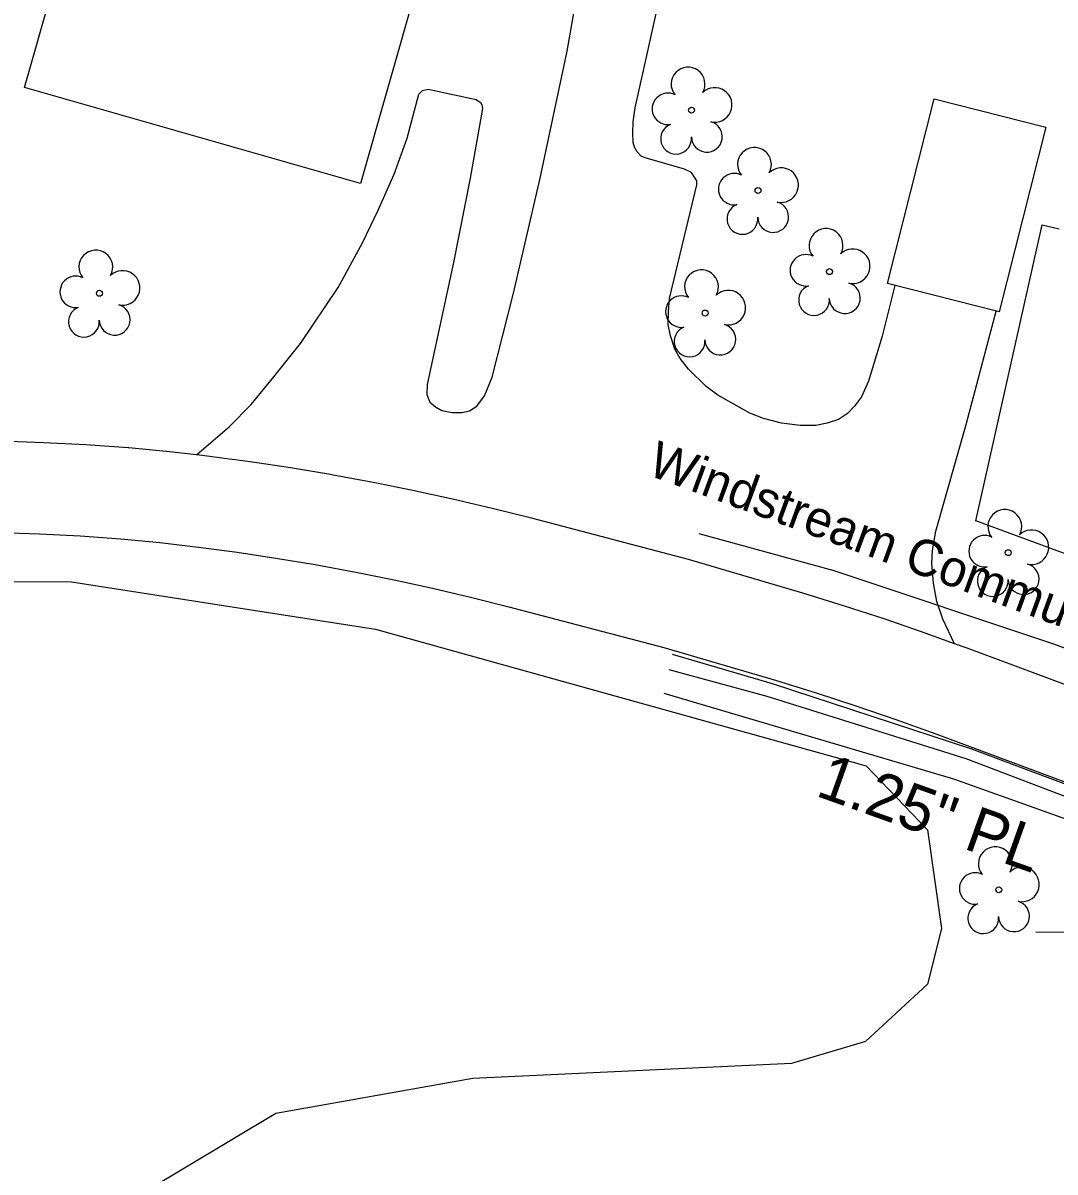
# Model space of a CAD drawing. Extents: x 1614427 to 1617186, y 896524 to 905462.
# Drawn here: x 1616311.7 to 1616425.1, y 901157.1 to 901283.4 of the extents above; entities that cross this region are included whole.
import ezdxf

# ---------------------------------------------------------------- set-up
doc = ezdxf.new("R2010")
doc.units = 0
for name, color, linetype in [('Exist Building', 7, 'Continuous'), ('Exist Building Metal Canopy', 7, 'Continuous'), ('Exist Other Culture Fence Line', 7, 'Continuous'), ('Exist Roads EOP', 7, 'Continuous'), ('Exist Roads Soil', 7, 'Continuous'), ('Exist Utilities Gas UG Line SUE LOS B', 7, 'Continuous'), ('Exist Utilities Gas UG Line SUE LOS B Text', 7, 'Continuous'), ('Exist Utilities Power UG Cable SUE LOS B', 7, 'Continuous'), ('Exist Utilities Telephone UG Cable SUE LOS C', 7, 'Continuous'), ('Exist Utilities Telephone UG Cable SUE LOS C Text', 7, 'Continuous'), ('Exist Utilities TV UG Cable SUE LOS B', 7, 'Continuous'), ('Exist Vegetation Tree CELL', 7, 'Continuous'), ('Exist Vegetation Woods Line', 7, 'Continuous')]:
    doc.layers.add(name, color=color, linetype=linetype)

msp = doc.modelspace()

# ---------------------------------------------------------------- linework, layer by layer
at = {"layer": 'Exist Building'}
msp.add_lwpolyline([(1616348.82, 901265.75), (1616311.91, 901276.29), (1616318.01, 901297.64), (1616354.92, 901287.1)], close=True, dxfattribs=at)
at = {"layer": 'Exist Building Metal Canopy'}
msp.add_lwpolyline([(1616424.14, 901271.94), (1616419, 901251.63), (1616406.73, 901254.74), (1616411.87, 901275.05)], close=True, dxfattribs=at)
at = {"layer": 'Exist Other Culture Fence Line'}
for points in [[(1616471.34, 901282), (1616496, 901276.61), (1616510.44, 901273.65), (1616499.39, 901230.25), (1616492.71, 901200.51), (1616464, 901211.34), (1616431.25, 901223.21), (1616416.45, 901228.69), (1616423.75, 901261.2), (1616425.59, 901260.77)], [(1616442.27, 901182.26), (1616430.31, 901183.46), (1616423.05, 901183.51)]]:
    msp.add_lwpolyline(points, dxfattribs=at)
at = {"layer": 'Exist Roads EOP'}
for points in [[(1616433.6, 901207.97), (1616415.49, 901214.69), (1616414.12, 901215.18), (1616410.99, 901216.32), (1616406.47, 901217.88), (1616401.92, 901219.36), (1616397.44, 901220.75), (1616384.86, 901224.42), (1616367.62, 901228.97), (1616363.29, 901230.05), (1616358.94, 901231.07), (1616354.58, 901232.02), (1616350.21, 901232.9), (1616345.82, 901233.71), (1616345.53, 901233.76), (1616341.13, 901234.49), (1616336.71, 901235.16), (1616335.05, 901235.38), (1616334.39, 901235.47), (1616332.28, 901235.75), (1616330.81, 901235.92), (1616327.84, 901236.26), (1616323.39, 901236.7), (1616323.29, 901236.71), (1616318.64, 901237.03), (1616313.99, 901237.27), (1616309.33, 901237.44)], [(1616309.06, 901227.41), (1616313.55, 901227.25), (1616318.04, 901227.02), (1616322.49, 901226.71), (1616326.77, 901226.29), (1616331.04, 901225.8), (1616335.3, 901225.23), (1616339.55, 901224.59), (1616343.84, 901223.87), (1616344.04, 901223.84), (1616348.31, 901223.05), (1616352.53, 901222.2), (1616356.74, 901221.29), (1616360.92, 901220.31), (1616365.12, 901219.25), (1616382.18, 901214.76), (1616394.55, 901211.14), (1616398.89, 901209.8), (1616403.28, 901208.37), (1616407.65, 901206.87), (1616412.04, 901205.27), (1616430.14, 901198.56)]]:
    msp.add_lwpolyline(points, dxfattribs=at)
at = {"layer": 'Exist Roads Soil'}
for points in [[(1616407.54, 901254.53), (1616406.15, 901248.98), (1616404.67, 901244.01), (1616403.89, 901242.32), (1616403.13, 901241.28), (1616402.36, 901240.47), (1616401.37, 901239.8), (1616400.1, 901239.4), (1616398.85, 901239.14), (1616397.16, 901239.14), (1616395.1, 901239.4), (1616393.13, 901239.91), (1616391.62, 901240.5), (1616388.1, 901242.5), (1616386.83, 901243.43), (1616384.87, 901245.36), (1616383.96, 901246.53), (1616383.38, 901247.55), (1616382.91, 901248.99), (1616382.65, 901250.24), (1616382.69, 901251.63), (1616382.8, 901253.12), (1616385.79, 901265.58), (1616385.78, 901266.04), (1616385.55, 901266.44), (1616385.19, 901266.95), (1616384.44, 901267.32), (1616380.1, 901268.57), (1616379.68, 901268.76), (1616379.25, 901269.21), (1616378.95, 901269.73), (1616378.81, 901270.25), (1616378.76, 901271.27), (1616378.8, 901272.52), (1616379, 901274.04), (1616382.01, 901287.55)], [(1616330.81, 901235.92), (1616334.43, 901239.04), (1616336.81, 901241.47), (1616339.31, 901244.51), (1616342.26, 901248.18), (1616346.4, 901254.31), (1616349.05, 901259.24), (1616350.78, 901262.81), (1616352.54, 901266.78), (1616353.95, 901270.71), (1616355.26, 901275.54), (1616355.64, 901275.96), (1616356.26, 901276.1), (1616361.56, 901274.96), (1616362.01, 901274.64), (1616362.17, 901274.39), (1616362.24, 901273.97), (1616360.9, 901266.34), (1616359.06, 901257.05), (1616356.16, 901243.66), (1616356.13, 901242.56), (1616356.47, 901241.73), (1616357.06, 901241.21), (1616357.79, 901240.81), (1616358.9, 901240.59), (1616359.98, 901240.58), (1616360.8, 901240.75), (1616361.61, 901241.29), (1616362.45, 901242.4), (1616363.31, 901244.47), (1616365.63, 901253.68), (1616368.57, 901266.32), (1616371.53, 901280.27), (1616372.78, 901287.41)], [(1616414.12, 901215.18), (1616412.83, 901217.9), (1616412.15, 901219.81), (1616411.78, 901221.85), (1616411.63, 901223.98), (1616411.68, 901225.43), (1616412.07, 901227.54), (1616415.38, 901239.26), (1616418.68, 901251.71)]]:
    msp.add_lwpolyline(points, dxfattribs=at)
at = {"layer": 'Exist Utilities Gas UG Line SUE LOS B'}
msp.add_lwpolyline([(1616382.16, 901209.75), (1616414, 901200.34), (1616446.12, 901188.88), (1616468.73, 901180.85), (1616488.9, 901172.89), (1616502.64, 901165.78)], dxfattribs=at)
at = {"layer": 'Exist Utilities Power UG Cable SUE LOS B'}
msp.add_lwpolyline([(1616382.73, 901212.35), (1616393.5, 901209.43), (1616415.36, 901202.58), (1616448.55, 901189.96), (1616468.88, 901182.31), (1616484.58, 901168.88), (1616485.88, 901168.21)], dxfattribs=at)
at = {"layer": 'Exist Utilities Telephone UG Cable SUE LOS C'}
msp.add_lwpolyline([(1616386.02, 901227.29), (1616400.83, 901223.24), (1616425, 901215.18), (1616445.49, 901207.64), (1616467.21, 901199.23), (1616485.81, 901191.36), (1616494.12, 901188.85), (1616498.72, 901189.15), (1616500.33, 901191.06), (1616500.93, 901193.16), (1616503.04, 901208.05)], dxfattribs=at)
at = {"layer": 'Exist Utilities TV UG Cable SUE LOS B'}
msp.add_lwpolyline([(1616383.1, 901214.02), (1616394.08, 901210.81), (1616415.99, 901203.64), (1616448.14, 901191.58), (1616469.22, 901183.83), (1616482.86, 901178.55), (1616485.6, 901170), (1616486.32, 901168.89), (1616485.88, 901168.21)], dxfattribs=at)
at = {"layer": 'Exist Vegetation Tree CELL'}
for p, q in [((1616385.21, 901273.79), (1616385.21, 901273.79)), ((1616392.51, 901264.97), (1616392.51, 901264.97)), ((1616400.37, 901256.06), (1616400.37, 901256.06)), ((1616320.15, 901253.68), (1616320.15, 901253.68)), ((1616386.7, 901251.51), (1616386.7, 901251.51)), ((1616420.01, 901225.19), (1616420.01, 901225.19)), ((1616418.97, 901188.15), (1616418.97, 901188.15))]:
    msp.add_line(p, q, dxfattribs=at)
for centre in [(1616385.21, 901273.79), (1616392.51, 901264.97), (1616400.37, 901256.06), (1616320.15, 901253.68), (1616386.7, 901251.51), (1616420.01, 901225.19), (1616418.97, 901188.15)]:
    msp.add_circle(centre, 0.326, dxfattribs=at)
for centre, radius, start, end in [((1616384.83, 901276.66), 1.86, 330.1651, 219.7134), ((1616387.76, 901274.37), 1.9, 257.1011, 134.1999), ((1616382.61, 901273.94), 1.73, 62.6636, 279.3457), ((1616386.89, 901270.89), 1.7, 181.2822, 74.56), ((1616383.51, 901270.66), 1.69, 111.5671, 6.231), ((1616392.12, 901267.84), 1.86, 330.1651, 219.7134), ((1616395.06, 901265.56), 1.9, 257.1011, 134.1999), ((1616389.9, 901265.12), 1.73, 62.6636, 279.3457), ((1616394.18, 901262.07), 1.7, 181.2822, 74.56), ((1616390.8, 901261.85), 1.69, 111.5671, 6.231), ((1616399.99, 901258.93), 1.86, 330.1651, 219.7134), ((1616402.92, 901256.65), 1.9, 257.1011, 134.1999), ((1616319.76, 901256.56), 1.86, 330.1651, 219.7134), ((1616397.77, 901256.21), 1.73, 62.6636, 279.3457), ((1616322.69, 901254.27), 1.9, 257.1011, 134.1999), ((1616386.31, 901254.39), 1.86, 330.1651, 219.7134), ((1616317.54, 901253.84), 1.73, 62.6636, 279.3457), ((1616402.05, 901253.16), 1.7, 181.2822, 74.56), ((1616389.25, 901252.1), 1.9, 257.1011, 134.1999), ((1616398.67, 901252.94), 1.69, 111.5671, 6.231), ((1616321.82, 901250.78), 1.7, 181.2822, 74.56), ((1616384.09, 901251.67), 1.73, 62.6636, 279.3457), ((1616318.44, 901250.56), 1.69, 111.5671, 6.231), ((1616384.99, 901248.39), 1.69, 111.5671, 6.231), ((1616388.37, 901248.61), 1.7, 181.2822, 74.56), ((1616419.63, 901228.06), 1.86, 330.1651, 219.7134), ((1616417.41, 901225.35), 1.73, 62.6636, 279.3457), ((1616422.56, 901225.78), 1.9, 257.1011, 134.1999), ((1616418.31, 901222.07), 1.69, 111.5671, 6.231), ((1616421.69, 901222.29), 1.7, 181.2822, 74.56), ((1616418.59, 901191.02), 1.86, 330.1651, 219.7134), ((1616421.52, 901188.74), 1.9, 257.1011, 134.1999), ((1616416.37, 901188.3), 1.73, 62.6636, 279.3457), ((1616417.27, 901185.03), 1.69, 111.5671, 6.231), ((1616420.64, 901185.25), 1.7, 181.2822, 74.56)]:
    msp.add_arc(centre, radius, start, end, dxfattribs=at)
at = {"layer": 'Exist Vegetation Woods Line'}
msp.add_lwpolyline([(1616247.81, 901142.31), (1616245.31, 901157.28), (1616242.53, 901169.98), (1616241.6, 901183.11), (1616236.73, 901194.27), (1616233.8, 901204.31), (1616233.81, 901212.27), (1616236.73, 901218.88), (1616241.22, 901222.24), (1616269.76, 901222.04), (1616317.07, 901221.97), (1616350.48, 901216.77), (1616404.41, 901201.78), (1616411.14, 901194.75), (1616412.67, 901183.9), (1616411.12, 901177.78), (1616404.34, 901171.48), (1616396.18, 901169.07), (1616361.18, 901167.41), (1616339.54, 901163.57), (1616320.37, 901152.12), (1616308.92, 901143.99)], dxfattribs=at)

# ---------------------------------------------------------------- texts
at = {"layer": 'Exist Utilities Gas UG Line SUE LOS B Text'}
msp.add_text('1.25" PL', height=5, rotation=340.3614, dxfattribs=at).set_placement((1616398.72, 901198.52))
at = {"layer": 'Exist Utilities Telephone UG Cable SUE LOS C Text'}
msp.add_text('Windstream Communications Inc.', height=4, rotation=339.8068, dxfattribs=at).set_placement((1616380.2, 901233.79))

doc.saveas('drawing.dxf')
